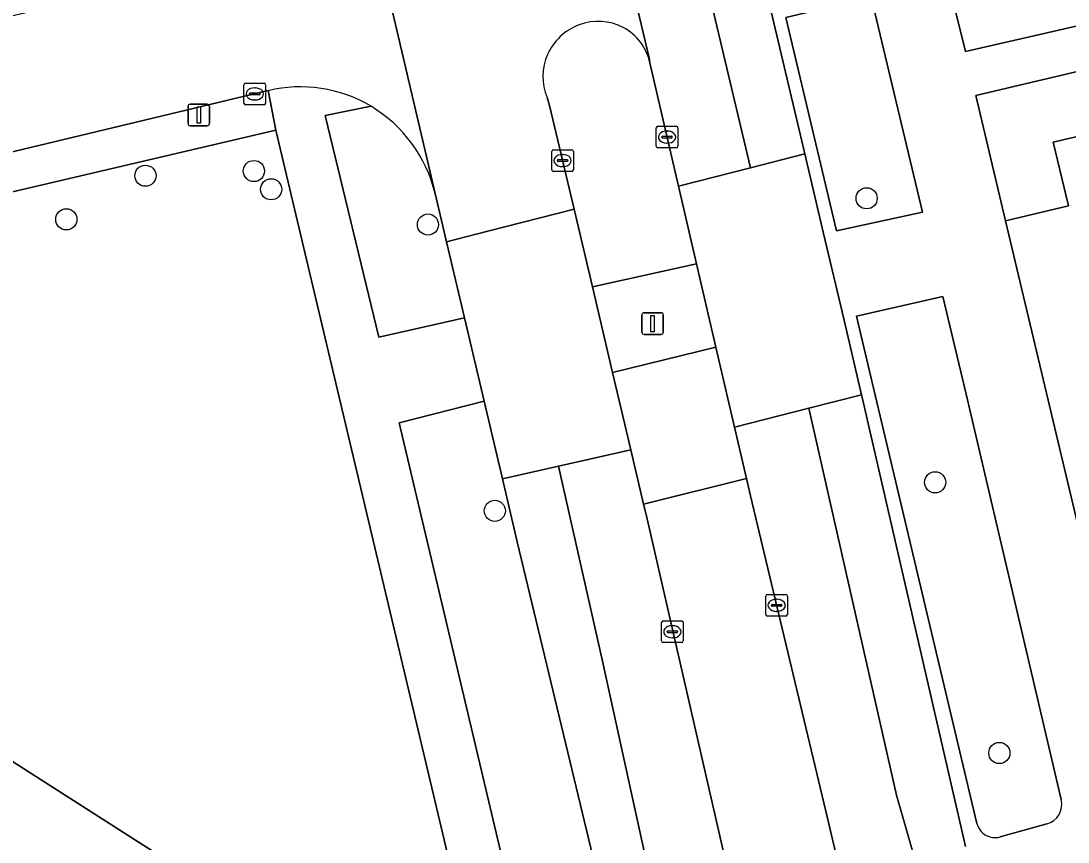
# Model space of a CAD drawing. Extents: x 158472 to 159562, y 388525 to 389606.
# Drawn here: x 159285.1 to 159333.52, y 388639 to 388676.99 of the extents above; entities that cross this region are included whole.
import ezdxf

# ---------------------------------------------------------------- set-up
doc = ezdxf.new("R2010")
doc.units = 0
for name, color, linetype in [('IMGEO_Berm_groen', 7, 'Continuous'), ('IMGEO_Boom', 7, 'Continuous'), ('IMGEO_Erf', 7, 'Continuous'), ('IMGEO_Kolk', 7, 'Continuous'), ('IMGEO_Lichtmast', 7, 'Continuous'), ('IMGEO_Pand', 7, 'Continuous'), ('IMGEO_Rijbaan_lokaal_gesloten', 7, 'Continuous'), ('IMGEO_Rijbaan_lokaal_open', 7, 'Continuous'), ('IMGEO_Verkeerseiland_groen', 7, 'Continuous'), ('IMGEO_Voetpad_open', 7, 'Continuous')]:
    doc.layers.add(name, color=color, linetype=linetype)

msp = doc.modelspace()

# ---------------------------------------------------------------- linework, layer by layer
at = {"layer": 'IMGEO_Berm_groen'}
for points in [[(159324.412, 388678.105), (159320.473, 388677.144), (159322.808, 388667.278), (159326.792, 388668.142)], [(159317.233, 388661.894), (159312.453, 388660.729), (159313.297, 388657.151), (159313.889, 388654.641), (159318.646, 388655.814), (159318.091, 388658.199)]]:
    msp.add_lwpolyline(points, close=True, dxfattribs=at)
for points in [[(159301.284, 388673.042), (159299.162, 388672.618), (159301.647, 388662.364), (159305.605, 388663.25), (159304.775, 388666.773), (159304.249, 388669.003)], [(159328.804, 388659.721), (159327.725, 388664.239), (159323.74, 388663.336), (159324.62, 388659.621), (159329.302, 388639.869)], [(159333.206, 388640.974), (159328.804, 388659.721)], [(159308.047, 388652.889), (159307.358, 388655.813), (159306.514, 388659.393), (159302.59, 388658.402), (159310.802, 388623.66)], [(159319.311, 388653.018), (159318.83, 388655.022), (159318.646, 388655.814), (159313.889, 388654.641), (159314.005, 388654.151), (159317.99, 388636.792), (159319.044, 388632.468)], [(159310.46, 388619.686), (159291.113, 388589.043), (159292.768, 388588.08), (159294.512, 388591.286), (159308.752, 388613.789), (159309.934, 388615.929), (159310.921, 388618.166), (159311.703, 388620.482), (159312.276, 388622.858), (159312.527, 388624.381), (159312.87, 388626.641), (159313.01, 388628.923), (159312.945, 388631.209), (159312.677, 388633.479), (159312.579, 388634.037), (159312.238, 388635.454), (159308.047, 388652.889)], [(159323.904, 388633.707), (159323.593, 388635.026), (159322.902, 388637.955), (159322.394, 388640.108), (159319.311, 388653.018)], [(159330.375, 388639.239), (159332.537, 388639.841)]]:
    msp.add_lwpolyline(points, dxfattribs=at)
for centre, radius, start, end in [((159297.91, 388667.457), 6.525, 13.7025, 58.8618), ((159332.28, 388640.757), 0.951, 285.667, 13.212), ((159330.142, 388640.072), 0.865, 193.5615, 285.6008)]:
    msp.add_arc(centre, radius, start, end, dxfattribs=at)
at = {"layer": 'IMGEO_Boom'}
for centre in [(159290.852, 388669.826), (159295.868, 388670.043), (159296.665, 388669.199), (159324.203, 388668.784), (159287.195, 388667.81), (159303.915, 388667.568), (159327.37, 388655.644), (159307.008, 388654.325), (159330.342, 388643.124)]:
    msp.add_circle(centre, 0.489, dxfattribs=at)
at = {"layer": 'IMGEO_Erf'}
for points in [[(159328.28, 388677.558), (159328.771, 388675.571), (159335.569, 388677.126)], [(159336.713, 388672.294), (159332.836, 388671.377), (159333.533, 388668.43), (159330.621, 388667.741), (159336.989, 388640.97)], [(159296.887, 388671.93), (159244.148, 388659.578), (159237.861, 388658.105), (159242.256, 388639.554), (159241.15, 388639.006), (159241.895, 388635.876), (159249.79, 388602.69), (159251.019, 388602.978), (159251.382, 388603.063), (159252.961, 388596.326), (159253.582, 388593.966)], [(159286.617, 388586.159), (159308.833, 388621.575), (159305.891, 388633.978), (159296.887, 388671.93)], [(159282.982, 388643.817), (159298.339, 388634.006), (159289.988, 388620.934), (159293.288, 388618.826), (159286.97, 388608.936), (159288.216, 388608.028), (159283.003, 388599.819)]]:
    msp.add_lwpolyline(points, dxfattribs=at)
at = {"layer": 'IMGEO_Kolk'}
for p, q in [((159295.484, 388674.113), (159296.336, 388674.113)), ((159295.409, 388673.187), (159295.409, 388674.039)), ((159295.711, 388673.656), (159296.109, 388673.656)), ((159295.897, 388673.893), (159295.922, 388673.893)), ((159296.41, 388674.039), (159296.41, 388673.187)), ((159295.668, 388673.607), (159295.668, 388673.619)), ((159296.106, 388673.57), (159295.708, 388673.57)), ((159295.92, 388673.333), (159295.895, 388673.333)), ((159296.152, 388673.619), (159296.152, 388673.607)), ((159296.336, 388673.113), (159295.484, 388673.113)), ((159314.473, 388671.189), (159314.473, 388672.041)), ((159314.548, 388672.115), (159315.4, 388672.115)), ((159314.961, 388671.895), (159314.986, 388671.895)), ((159315.474, 388672.041), (159315.474, 388671.189)), ((159314.732, 388671.609), (159314.732, 388671.621)), ((159315.17, 388671.572), (159314.772, 388671.572)), ((159314.775, 388671.658), (159315.173, 388671.658)), ((159314.984, 388671.335), (159314.959, 388671.335)), ((159315.216, 388671.621), (159315.216, 388671.609)), ((159309.641, 388670.102), (159309.641, 388670.954)), ((159309.716, 388671.028), (159310.568, 388671.028)), ((159310.129, 388670.808), (159310.154, 388670.808)), ((159310.642, 388670.954), (159310.642, 388670.102)), ((159315.4, 388671.115), (159314.548, 388671.115)), ((159309.9, 388670.522), (159309.9, 388670.534)), ((159310.338, 388670.485), (159309.94, 388670.485)), ((159309.943, 388670.571), (159310.341, 388670.571)), ((159310.152, 388670.248), (159310.127, 388670.248)), ((159310.384, 388670.534), (159310.384, 388670.522)), ((159310.568, 388670.028), (159309.716, 388670.028)), ((159319.615, 388650.455), (159320.467, 388650.455)), ((159319.54, 388649.529), (159319.54, 388650.381)), ((159319.799, 388649.949), (159319.799, 388649.961)), ((159320.237, 388649.912), (159319.839, 388649.912)), ((159319.842, 388649.998), (159320.24, 388649.998)), ((159320.028, 388650.235), (159320.053, 388650.235)), ((159320.283, 388649.961), (159320.283, 388649.949)), ((159320.541, 388650.381), (159320.541, 388649.529)), ((159320.467, 388649.455), (159319.615, 388649.455)), ((159320.051, 388649.675), (159320.026, 388649.675)), ((159314.719, 388648.306), (159314.719, 388649.158)), ((159314.794, 388649.232), (159315.646, 388649.232)), ((159315.207, 388649.012), (159315.232, 388649.012)), ((159315.72, 388649.158), (159315.72, 388648.306)), ((159314.978, 388648.726), (159314.978, 388648.738)), ((159315.416, 388648.689), (159315.018, 388648.689)), ((159315.021, 388648.775), (159315.419, 388648.775)), ((159315.23, 388648.452), (159315.205, 388648.452)), ((159315.462, 388648.738), (159315.462, 388648.726)), ((159315.646, 388648.232), (159314.794, 388648.232))]:
    msp.add_line(p, q, dxfattribs=at)
for points in [[(159295.484, 388674.113), (159296.336, 388674.113)], [(159295.409, 388673.187), (159295.409, 388674.039)], [(159296.41, 388674.039), (159296.41, 388673.187)], [(159296.336, 388673.113), (159295.484, 388673.113)], [(159314.473, 388671.189), (159314.473, 388672.041)], [(159314.548, 388672.115), (159315.4, 388672.115)], [(159315.474, 388672.041), (159315.474, 388671.189)], [(159309.641, 388670.102), (159309.641, 388670.954)], [(159309.716, 388671.028), (159310.568, 388671.028)], [(159310.642, 388670.954), (159310.642, 388670.102)], [(159315.4, 388671.115), (159314.548, 388671.115)], [(159310.568, 388670.028), (159309.716, 388670.028)], [(159319.615, 388650.455), (159320.467, 388650.455)], [(159319.54, 388649.529), (159319.54, 388650.381)], [(159320.541, 388650.381), (159320.541, 388649.529)], [(159320.467, 388649.455), (159319.615, 388649.455)], [(159314.719, 388648.306), (159314.719, 388649.158)], [(159314.794, 388649.232), (159315.646, 388649.232)], [(159315.72, 388649.158), (159315.72, 388648.306)], [(159315.646, 388648.232), (159314.794, 388648.232)]]:
    msp.add_lwpolyline(points, dxfattribs=at)
for centre, radius, start, end in [((159295.486, 388674.037), 0.0765, 91.552, 178.448), ((159295.486, 388674.037), 0.0765, 91.552, 178.448), ((159296.334, 388674.037), 0.0765, 1.552, 88.448), ((159296.334, 388674.037), 0.0765, 1.552, 88.448), ((159295.708, 388673.616), 0.0403, 85.8775, 175.7526), ((159296.113, 388673.618), 0.0386, 1.7309, 96.639), ((159295.486, 388673.189), 0.0765, 181.552, 268.448), ((159295.486, 388673.189), 0.0765, 181.552, 268.448), ((159295.705, 388673.606), 0.0366, 178.938, 274.7102), ((159296.109, 388673.613), 0.043, 264.8664, 352.4533), ((159296.334, 388673.189), 0.0765, 271.552, 358.448), ((159296.334, 388673.189), 0.0765, 271.552, 358.448), ((159314.55, 388672.039), 0.0765, 91.552, 178.448), ((159314.55, 388672.039), 0.0765, 91.552, 178.448), ((159315.398, 388672.039), 0.0765, 1.552, 88.448), ((159315.398, 388672.039), 0.0765, 1.552, 88.448), ((159314.772, 388671.618), 0.0403, 85.8775, 175.7526), ((159314.769, 388671.608), 0.0366, 178.938, 274.7102), ((159315.173, 388671.615), 0.043, 264.8664, 352.4533), ((159315.177, 388671.62), 0.0386, 1.7309, 96.639), ((159309.718, 388670.952), 0.0765, 91.552, 178.448), ((159309.718, 388670.952), 0.0765, 91.552, 178.448), ((159310.566, 388670.952), 0.0765, 1.552, 88.448), ((159310.566, 388670.952), 0.0765, 1.552, 88.448), ((159314.55, 388671.191), 0.0765, 181.552, 268.448), ((159314.55, 388671.191), 0.0765, 181.552, 268.448), ((159315.398, 388671.191), 0.0765, 271.552, 358.448), ((159315.398, 388671.191), 0.0765, 271.552, 358.448), ((159309.94, 388670.531), 0.0403, 85.8775, 175.7526), ((159309.937, 388670.521), 0.0366, 178.938, 274.7102), ((159310.341, 388670.528), 0.043, 264.8664, 352.4533), ((159310.345, 388670.533), 0.0386, 1.7309, 96.639), ((159309.718, 388670.104), 0.0765, 181.552, 268.448), ((159309.718, 388670.104), 0.0765, 181.552, 268.448), ((159310.566, 388670.104), 0.0765, 271.552, 358.448), ((159310.566, 388670.104), 0.0765, 271.552, 358.448), ((159319.617, 388650.379), 0.0765, 91.552, 178.448), ((159319.617, 388650.379), 0.0765, 91.552, 178.448), ((159320.465, 388650.379), 0.0765, 1.552, 88.448), ((159320.465, 388650.379), 0.0765, 1.552, 88.448), ((159319.839, 388649.958), 0.0403, 85.8775, 175.7526), ((159319.836, 388649.948), 0.0366, 178.938, 274.7102), ((159320.24, 388649.955), 0.043, 264.8664, 352.4533), ((159320.244, 388649.96), 0.0386, 1.7309, 96.639), ((159319.617, 388649.531), 0.0765, 181.552, 268.448), ((159319.617, 388649.531), 0.0765, 181.552, 268.448), ((159320.465, 388649.531), 0.0765, 271.552, 358.448), ((159320.465, 388649.531), 0.0765, 271.552, 358.448), ((159314.796, 388649.156), 0.0765, 91.552, 178.448), ((159314.796, 388649.156), 0.0765, 91.552, 178.448), ((159315.644, 388649.156), 0.0765, 1.552, 88.448), ((159315.644, 388649.156), 0.0765, 1.552, 88.448), ((159315.018, 388648.735), 0.0403, 85.8775, 175.7526), ((159315.015, 388648.725), 0.0366, 178.938, 274.7102), ((159315.419, 388648.732), 0.043, 264.8664, 352.4533), ((159315.423, 388648.737), 0.0386, 1.7309, 96.639), ((159314.796, 388648.308), 0.0765, 181.552, 268.448), ((159314.796, 388648.308), 0.0765, 181.552, 268.448), ((159315.644, 388648.308), 0.0765, 271.552, 358.448), ((159315.644, 388648.308), 0.0765, 271.552, 358.448)]:
    msp.add_arc(centre, radius, start, end, dxfattribs=at)
for centre, major_axis, ratio, start_param, end_param in [((159295.896, 388673.613), (-0.387, 0.002), 0.722429, 4.712389, 7.853982), ((159295.921, 388673.613), (-0.39, 0.002), 0.717154, 1.570796, 4.712389), ((159314.96, 388671.615), (-0.387, 0.002), 0.722429, 4.712389, 7.853982), ((159314.985, 388671.615), (-0.39, 0.002), 0.717154, 1.570796, 4.712389), ((159310.128, 388670.528), (-0.387, 0.002), 0.722429, 4.712389, 7.853982), ((159310.153, 388670.528), (-0.39, 0.002), 0.717154, 1.570796, 4.712389), ((159320.027, 388649.955), (-0.387, 0.002), 0.722429, 4.712389, 7.853982), ((159320.052, 388649.955), (-0.39, 0.002), 0.717154, 1.570796, 4.712389), ((159315.206, 388648.732), (-0.387, 0.002), 0.722429, 4.712389, 7.853982), ((159315.231, 388648.732), (-0.39, 0.002), 0.717154, 1.570796, 4.712389)]:
    msp.add_ellipse(centre, major_axis=major_axis, ratio=ratio, start_param=start_param, end_param=end_param, dxfattribs=at)
at = {"layer": 'IMGEO_Lichtmast'}
for p, q in [((159292.821, 388672.237), (159292.821, 388673.037)), ((159292.821, 388673.037), (159292.821, 388672.237)), ((159292.921, 388673.137), (159293.711, 388673.137)), ((159293.711, 388673.137), (159292.921, 388673.137)), ((159293.811, 388673.037), (159293.811, 388672.237)), ((159293.811, 388672.237), (159293.811, 388673.037)), ((159293.711, 388672.137), (159292.921, 388672.137)), ((159292.921, 388672.137), (159293.711, 388672.137)), ((159313.91, 388663.486), (159314.7, 388663.486)), ((159314.7, 388663.486), (159313.91, 388663.486)), ((159313.81, 388662.586), (159313.81, 388663.386)), ((159313.81, 388663.386), (159313.81, 388662.586)), ((159314.8, 388663.386), (159314.8, 388662.586)), ((159314.8, 388662.586), (159314.8, 388663.386)), ((159314.7, 388662.486), (159313.91, 388662.486)), ((159313.91, 388662.486), (159314.7, 388662.486))]:
    msp.add_line(p, q, dxfattribs=at)
for points in [[(159293.241, 388673.012), (159293.391, 388673.012), (159293.391, 388672.262), (159293.241, 388672.262), (159293.241, 388673.012)], [(159314.23, 388663.361), (159314.38, 388663.361), (159314.38, 388662.611), (159314.23, 388662.611), (159314.23, 388663.361)]]:
    msp.add_lwpolyline(points, dxfattribs=at)
for centre, start, end in [((159292.921, 388673.037), 90, 180), ((159292.921, 388673.037), 90, 180), ((159293.711, 388673.037), 0, 90), ((159293.711, 388673.037), 360, 90), ((159292.921, 388672.237), 180, 270), ((159292.921, 388672.237), 180, 270), ((159293.711, 388672.237), 270, 0), ((159293.711, 388672.237), 270, 0), ((159313.91, 388663.386), 90, 180), ((159313.91, 388663.386), 90, 180), ((159314.7, 388663.386), 0, 90), ((159314.7, 388663.386), 360, 90), ((159313.91, 388662.586), 180, 270), ((159313.91, 388662.586), 180, 270), ((159314.7, 388662.586), 270, 0), ((159314.7, 388662.586), 270, 0)]:
    msp.add_arc(centre, 0.1, start, end, dxfattribs=at)
at = {"layer": 'IMGEO_Pand'}
msp.add_lwpolyline([(159330.621, 388667.741), (159333.533, 388668.43), (159332.836, 388671.377), (159336.713, 388672.294), (159336.04, 388675.138), (159329.251, 388673.531)], close=True, dxfattribs=at)
msp.add_lwpolyline([(159283.003, 388599.819), (159288.216, 388608.028), (159286.97, 388608.936), (159293.288, 388618.826), (159289.988, 388620.934), (159298.339, 388634.006), (159282.982, 388643.817)], dxfattribs=at)
at = {"layer": 'IMGEO_Rijbaan_lokaal_gesloten'}
for points in [[(159279.715, 388835.25), (159286.319, 388807.116), (159318.834, 388670.194), (159321.339, 388670.838), (159312.411, 388708.644), (159303.106, 388748.007), (159302.634, 388750), (159297.873, 388770.099), (159297.363, 388772.254), (159294.947, 388782.456), (159291.104, 388798.335), (159290.724, 388799.906), (159290.659, 388800.233), (159286.05, 388819.523), (159285.659, 388821.162), (159282.158, 388835.858)], [(159288.208, 388762.614), (159283.502, 388782.632), (159279.673, 388798.682), (159271.51, 388833.21), (159268.084, 388832.358), (159274.982, 388803.196), (159285.132, 388760.501), (159292.436, 388729.776), (159299.002, 388702.154), (159302.196, 388688.085), (159301.738, 388687.977), (159299.905, 388687.548), (159299.937, 388687.413), (159304.249, 388669.003), (159304.775, 388666.773), (159306.683, 388667.26), (159310.673, 388668.277), (159309.54, 388673.08), (159309.432, 388673.446)], [(159311.283, 388687.356), (159314.141, 388675.274), (159314.181, 388675.046), (159315.503, 388669.339), (159318.834, 388670.194), (159286.319, 388807.116)], [(159314.181, 388675.046), (159314.141, 388675.274), (159311.283, 388687.356)], [(159328.777, 388638.799), (159328.698, 388639.141), (159324.015, 388659.506), (159323.97, 388659.696), (159321.53, 388659.075), (159325.59, 388641.166), (159327.019, 388636.174)], [(159326.898, 388620.609), (159327.972, 388625.979), (159327.019, 388636.174), (159325.59, 388641.166), (159321.53, 388659.075), (159318.091, 388658.199), (159318.646, 388655.814), (159318.83, 388655.022), (159319.311, 388653.018), (159322.394, 388640.108), (159322.902, 388637.955), (159323.593, 388635.026), (159323.904, 388633.707)], [(159319.044, 388632.468), (159317.99, 388636.792), (159314.005, 388654.151), (159313.889, 388654.641), (159313.297, 388657.151), (159309.951, 388656.397), (159311.984, 388647.378), (159315.165, 388632.875)], [(159309.951, 388656.397), (159307.358, 388655.813), (159308.047, 388652.889), (159312.238, 388635.454), (159312.579, 388634.037), (159312.677, 388633.479), (159312.945, 388631.209), (159313.01, 388628.923), (159312.87, 388626.641), (159312.527, 388624.381), (159312.276, 388622.858), (159311.703, 388620.482), (159310.921, 388618.166), (159309.934, 388615.929), (159308.752, 388613.789), (159294.512, 388591.286), (159292.768, 388588.08), (159292.219, 388587.071), (159293.611, 388586.277), (159294.302, 388585.939), (159304.114, 388601.819), (159310.455, 388611.98)], [(159315.165, 388632.875), (159311.984, 388647.378), (159309.951, 388656.397)]]:
    msp.add_lwpolyline(points, dxfattribs=at)
for points in [[(159322.21, 388667.149), (159321.339, 388670.838), (159318.834, 388670.194), (159315.503, 388669.339), (159316.335, 388665.757), (159317.233, 388661.894), (159318.091, 388658.199), (159321.53, 388659.075), (159323.97, 388659.696), (159323.142, 388663.201)], [(159311.519, 388664.692), (159310.673, 388668.277), (159306.683, 388667.26), (159304.775, 388666.773), (159305.605, 388663.25), (159306.514, 388659.393), (159307.358, 388655.813), (159309.951, 388656.397), (159313.297, 388657.151), (159312.453, 388660.729)]]:
    msp.add_lwpolyline(points, close=True, dxfattribs=at)
for centre, radius, start, end in [((159311.767, 388674.421), 2.531, 109.9229, 202.6697), ((159311.798, 388674.534), 2.437, 12.1352, 111.5077)]:
    msp.add_arc(centre, radius, start, end, dxfattribs=at)
at = {"layer": 'IMGEO_Rijbaan_lokaal_open'}
for points in [[(159304.249, 388669.003), (159299.937, 388687.413)], [(159295.097, 388679.645), (159293.958, 388679.38), (159293.839, 388679.353), (159273.788, 388674.696), (159270.967, 388674.022), (159272.366, 388668.117), (159282.504, 388670.407), (159296.527, 388673.762)]]:
    msp.add_lwpolyline(points, dxfattribs=at)
for centre, radius, start, end in [((159298.018, 388667.538), 6.4, 59.3141, 103.4725), ((159297.91, 388667.457), 6.525, 13.7025, 58.8618)]:
    msp.add_arc(centre, radius, start, end, dxfattribs=at)
at = {"layer": 'IMGEO_Verkeerseiland_groen'}
msp.add_lwpolyline([(159309.432, 388673.446), (159309.54, 388673.08), (159310.673, 388668.277), (159311.519, 388664.692), (159316.335, 388665.757), (159315.503, 388669.339), (159314.181, 388675.046)], dxfattribs=at)
for centre, radius, start, end in [((159311.767, 388674.421), 2.531, 109.9229, 202.6697), ((159311.798, 388674.534), 2.437, 12.1352, 111.5077)]:
    msp.add_arc(centre, radius, start, end, dxfattribs=at)
at = {"layer": 'IMGEO_Voetpad_open'}
for points in [[(159303.106, 388748.007), (159312.411, 388708.644), (159321.339, 388670.838), (159322.21, 388667.149), (159323.142, 388663.201), (159323.97, 388659.696), (159324.015, 388659.506), (159328.698, 388639.141), (159328.777, 388638.799)], [(159231.218, 388730.092), (159223.545, 388728.293), (159228.316, 388708.186), (159232.428, 388709.133), (159242.889, 388664.953), (159244.148, 388659.578), (159296.887, 388671.93)], [(159337.656, 388638.166), (159336.989, 388640.97), (159330.621, 388667.741), (159329.251, 388673.531), (159336.04, 388675.138), (159335.569, 388677.126), (159328.771, 388675.571), (159328.28, 388677.558), (159327.342, 388681.353), (159323.459, 388680.376), (159322.492, 388684.263), (159322.004, 388686.322), (159319.008, 388699.146), (159317.873, 388703.946), (159316.699, 388708.915), (159316.207, 388710.956), (159315.104, 388715.621), (159313.956, 388720.479), (159313.476, 388722.518), (159312.345, 388727.301)], [(159296.887, 388671.93), (159296.527, 388673.762), (159282.504, 388670.407), (159272.366, 388668.117), (159269.861, 388667.551), (159269.97, 388667.064), (159264.727, 388665.84), (159264.618, 388666.327), (159254.009, 388663.714)], [(159296.527, 388673.762), (159296.887, 388671.93), (159305.891, 388633.978), (159308.833, 388621.575), (159286.617, 388586.159), (159285.787, 388581.461), (159286.524, 388581.641), (159287.242, 388581.886), (159287.936, 388582.194), (159288.599, 388582.562), (159289.226, 388582.989), (159289.813, 388583.47), (159290.354, 388584.001), (159290.846, 388584.579), (159291.285, 388585.198), (159291.666, 388585.854), (159291.698, 388585.916), (159291.805, 388586.157), (159291.915, 388586.406)], [(159310.802, 388623.66), (159302.59, 388658.402), (159306.514, 388659.393), (159305.605, 388663.25), (159301.647, 388662.364), (159299.162, 388672.618), (159301.284, 388673.042)], [(159329.302, 388639.869), (159324.62, 388659.621), (159323.74, 388663.336), (159327.725, 388664.239)], [(159327.725, 388664.239), (159328.804, 388659.721), (159333.206, 388640.974)], [(159332.537, 388639.841), (159330.375, 388639.239)]]:
    msp.add_lwpolyline(points, dxfattribs=at)
for points in [[(159324.412, 388678.105), (159326.792, 388668.142), (159322.808, 388667.278), (159320.473, 388677.144)], [(159311.519, 388664.692), (159312.453, 388660.729), (159317.233, 388661.894), (159316.335, 388665.757)]]:
    msp.add_lwpolyline(points, close=True, dxfattribs=at)
for centre, radius, start, end in [((159298.018, 388667.538), 6.4, 59.3141, 103.4725), ((159332.28, 388640.757), 0.951, 285.667, 13.212), ((159330.142, 388640.072), 0.865, 193.5615, 285.6008)]:
    msp.add_arc(centre, radius, start, end, dxfattribs=at)

doc.saveas('drawing.dxf')
